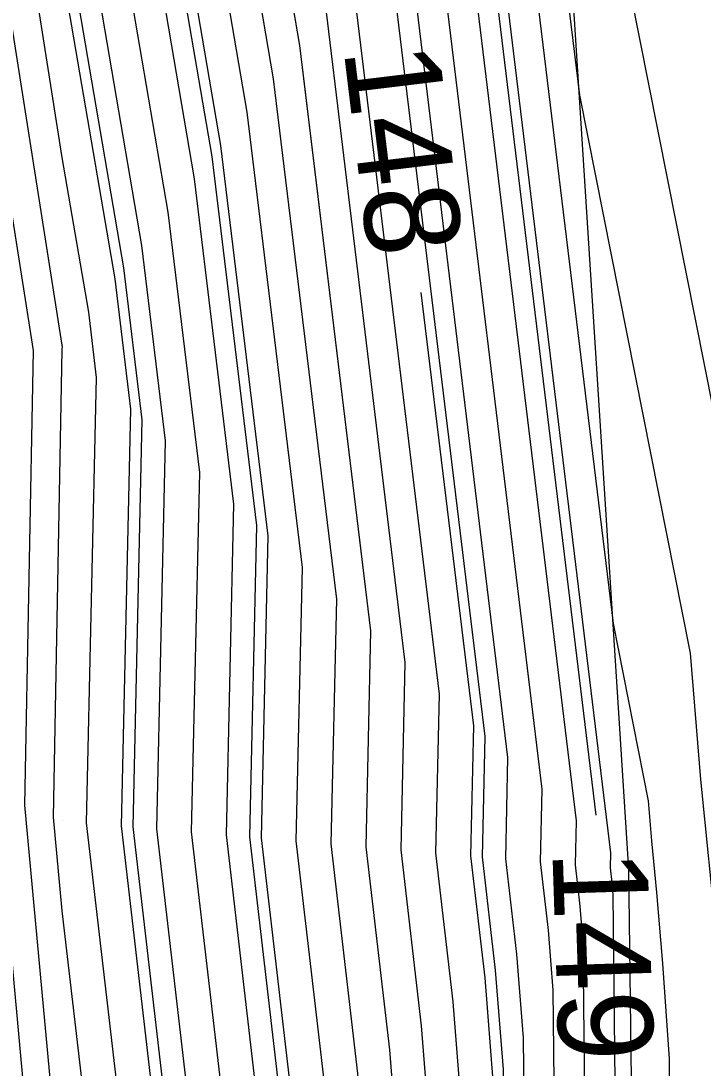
# Model space of a CAD drawing. Extents: x 2354170 to 2357230, y 866100 to 868290.
# Drawn here: x 2355319.1 to 2355333.48, y 867254.81 to 867276.85 of the extents above; entities that cross this region are included whole.
import ezdxf

# ---------------------------------------------------------------- set-up
doc = ezdxf.new("R2010")
doc.units = 0
for name, color, linetype in [('Default', 7, 'Continuous'), ('DTM Contours Major', 7, 'Continuous'), ('DTM Contours Minor', 7, 'Continuous'), ('DTM Contours Minor Text', 7, 'Continuous'), ('Exist DTM QL2 LIDAR Elevation Point', 7, 'Continuous'), ('PH Exist DTM Breakline', 7, 'Continuous')]:
    doc.layers.add(name, color=color, linetype=linetype)

msp = doc.modelspace()

# ---------------------------------------------------------------- linework, layer by layer
at = {"layer": 'Default'}
for points in [[(2355319.985, 867251.785), (2355319.975, 867251.867), (2355319.19, 867260.343), (2355319.368, 867269.916), (2355318.004, 867278.551), (2355317.752, 867281.744), (2355317.472, 867285.02), (2355316.233, 867300.088), (2355315.902, 867306.817), (2355315.65, 867310.971), (2355314.516, 867318.094), (2355314.356, 867320.369), (2355313.763, 867322.746), (2355312.543, 867330.052), (2355312.107, 867332.22), (2355309.975, 867336.624), (2355308.819, 867339.101), (2355307.997, 867341.992), (2355305.42, 867349.972)], [(2355324.745, 867321.786), (2355324.886, 867321.223), (2355325.429, 867313.48), (2355325.562, 867312.643), (2355326.256, 867301.232), (2355326.306, 867300.207), (2355326.612, 867296.494), (2355328.63, 867282.627), (2355328.865, 867281.251), (2355331.524, 867259.343), (2355331.517, 867259.021), (2355331.552, 867258.718), (2355331.573, 867258.453), (2355331.885, 867229.518), (2355331.928, 867229.182), (2355332.073, 867223.063), (2355332.065, 867222.909), (2355332.07, 867222.755), (2355332.084, 867222.204)], [(2355321.095, 867291.446), (2355321.686, 867284.263), (2355322.206, 867280.687), (2355323.31, 867274.229), (2355324.307, 867266.011), (2355324.164, 867259.653), (2355324.859, 867253.686), (2355325.274, 867248.439), (2355325.417, 867235.218), (2355326.137, 867229.585), (2355326.211, 867226.431), (2355325.974, 867221.45), (2355326.104, 867216.47), (2355326.502, 867200.83), (2355326.838, 867196.019), (2355327.334, 867191.821)], [(2355329.976, 867282.655), (2355330.87, 867275.286), (2355333.207, 867263.543), (2355333.421, 867260.883), (2355333.763, 867257.473), (2355334.156, 867252.758), (2355334.599, 867246.444), (2355334.627, 867242.443), (2355335.023, 867240.997), (2355335.173, 867240.946), (2355335.983, 867240.861), (2355336.185, 867240.729), (2355336.318, 867240.581), (2355336.756, 867240.06), (2355337.481, 867239.025), (2355337.89, 867238.776), (2355338.879, 867237.495), (2355339.521, 867236.71), (2355340.068, 867235.933), (2355340.888, 867234.329), (2355340.914, 867234.285), (2355341.84, 867232.686), (2355342.168, 867231.649)], [(2355329.421, 867281.953), (2355331.579, 867264.169), (2355332.322, 867260.435), (2355332.39, 867259.59), (2355332.498, 867258.506), (2355332.624, 867257.007), (2355332.764, 867255), (2355332.921, 867232.726), (2355333.121, 867231.994)], [(2355323.491, 867281.075), (2355324.421, 867275.633), (2355325.75, 867264.678), (2355325.634, 867259.527), (2355326.197, 867254.692), (2355326.534, 867250.442), (2355326.711, 867234.078), (2355327.295, 867229.504), (2355327.384, 867225.757), (2355327.193, 867221.742), (2355327.297, 867217.727), (2355327.772, 867199.042), (2355328.032, 867195.324), (2355328.417, 867192.065), (2355328.492, 867190.003), (2355328.522, 867187.065), (2355328.327, 867183.805), (2355329.22, 867162.253), (2355329.368, 867160.009), (2355329.464, 867156.758), (2355329.051, 867154.522), (2355329.386, 867152.592), (2355330.194, 867127.834)], [(2355322.849, 867280.881), (2355323.865, 867274.931), (2355325.029, 867265.344), (2355324.899, 867259.59), (2355325.528, 867254.189), (2355325.904, 867249.44), (2355326.064, 867234.648), (2355326.716, 867229.545), (2355326.798, 867226.094), (2355326.583, 867221.596), (2355326.7, 867217.098), (2355327.137, 867199.936), (2355327.435, 867195.672), (2355327.876, 867191.934), (2355327.947, 867190.004), (2355327.981, 867186.619), (2355327.757, 867182.863), (2355328.589, 867162.783), (2355328.771, 867160.009), (2355328.861, 867156.965), (2355328.346, 867154.172), (2355328.763, 867151.759), (2355329.518, 867128.639)], [(2355328.31, 867280.548), (2355330.802, 867260.01), (2355330.781, 867259.084), (2355330.883, 867258.215), (2355330.943, 867257.451), (2355331.238, 867230.088)], [(2355321.564, 867280.494), (2355322.754, 867273.527), (2355323.585, 867266.678), (2355323.429, 867259.717), (2355324.189, 867253.182), (2355324.645, 867247.437), (2355324.77, 867235.788), (2355325.557, 867229.625), (2355325.625, 867226.767), (2355325.365, 867221.304), (2355325.507, 867215.841), (2355325.867, 867201.724), (2355326.241, 867196.367), (2355326.795, 867191.671), (2355326.856, 867190.005), (2355326.9, 867185.726), (2355326.616, 867180.979), (2355327.326, 867163.843), (2355327.578, 867160.009), (2355327.656, 867157.379), (2355326.934, 867153.47), (2355327.518, 867150.095), (2355328.166, 867130.25)], [(2355323.996, 867203.903), (2355323.961, 867204.405), (2355323.718, 867213.956), (2355323.538, 867220.867), (2355323.867, 867227.778), (2355323.82, 867229.746), (2355322.83, 867237.497), (2355322.755, 867244.433), (2355322.181, 867251.673), (2355321.223, 867259.906), (2355321.42, 867268.678), (2355321.088, 867271.42), (2355319.975, 867277.932), (2355319.681, 867279.795), (2355319.643, 867280.272)], [(2355320.279, 867280.106), (2355321.643, 867272.122), (2355322.142, 867268.012), (2355321.958, 867259.843), (2355322.851, 867252.176), (2355323.385, 867245.435), (2355323.477, 867236.927), (2355324.399, 867229.706), (2355324.453, 867227.441), (2355324.147, 867221.012), (2355324.314, 867214.584), (2355324.596, 867203.512), (2355325.047, 867197.062), (2355325.714, 867191.408), (2355325.765, 867190.006), (2355325.818, 867184.834), (2355325.475, 867179.095), (2355326.063, 867164.903), (2355326.384, 867160.01), (2355326.45, 867157.792), (2355325.522, 867152.769), (2355326.273, 867148.431), (2355326.814, 867131.861)], [(2355320.922, 867280.3), (2355322.199, 867272.824), (2355322.864, 867267.345), (2355322.693, 867259.78), (2355323.52, 867252.679), (2355324.015, 867246.436), (2355324.123, 867236.358), (2355324.978, 867229.665), (2355325.039, 867227.104), (2355324.756, 867221.158), (2355324.911, 867215.213), (2355325.231, 867202.618), (2355325.644, 867196.714), (2355326.255, 867191.54), (2355326.311, 867190.006), (2355326.359, 867185.28), (2355326.045, 867180.037), (2355326.694, 867164.373), (2355326.981, 867160.01), (2355327.053, 867157.585), (2355326.228, 867153.119), (2355326.896, 867149.263), (2355327.49, 867131.056)], [(2355327.754, 867279.846), (2355330.081, 867260.677), (2355330.046, 867259.147), (2355330.213, 867257.712), (2355330.313, 867256.45), (2355330.591, 867230.658)], [(2355325.463, 867133.472), (2355325.029, 867146.767), (2355324.111, 867152.067), (2355325.244, 867158.205), (2355325.191, 867160.01), (2355324.8, 867165.963), (2355324.334, 867177.211), (2355324.736, 867183.941), (2355324.674, 867190.007), (2355324.633, 867191.145), (2355323.852, 867197.757), (2355323.325, 867205.299), (2355323.121, 867213.327), (2355322.929, 867220.721), (2355323.281, 867228.114), (2355323.241, 867229.786), (2355322.183, 867238.067), (2355322.125, 867243.432), (2355321.512, 867251.169), (2355320.487, 867259.97), (2355320.699, 867269.345), (2355320.532, 867270.718), (2355319.975, 867273.978), (2355319.122, 867279.381)], [(2355327.198, 867279.144), (2355329.359, 867261.344), (2355329.311, 867259.211), (2355329.544, 867257.209), (2355329.683, 867255.448), (2355329.945, 867231.228)], [(2355322.662, 867229.826), (2355321.536, 867238.637), (2355321.495, 867242.431), (2355320.843, 867250.666), (2355319.975, 867258.118), (2355319.792, 867260.09), (2355319.975, 867269.93), (2355319.977, 867270.012), (2355319.976, 867270.016), (2355319.975, 867270.024), (2355318.563, 867278.966)], [(2355331.742, 867278.463), (2355334.092, 867266.65)], [(2355323.161, 867144.271), (2355321.993, 867151.015), (2355323.436, 867158.826), (2355323.401, 867160.011), (2355322.906, 867167.553), (2355322.622, 867174.385), (2355323.114, 867182.603), (2355323.038, 867190.009), (2355323.011, 867190.751), (2355322.061, 867198.799), (2355321.419, 867207.981), (2355321.331, 867211.442), (2355321.101, 867220.283), (2355321.522, 867229.124), (2355321.504, 867229.907), (2355320.243, 867239.777), (2355320.236, 867240.428), (2355319.975, 867243.717), (2355319.571, 867249.689), (2355319.526, 867250.463), (2355318.588, 867260.596), (2355318.759, 867269.818), (2355317.445, 867278.136)], [(2355326.087, 867277.74), (2355327.915, 867262.677), (2355327.84, 867259.337), (2355328.205, 867256.202), (2355328.424, 867253.446), (2355328.651, 867232.368), (2355329.032, 867229.384), (2355329.142, 867224.747), (2355329.02, 867222.18), (2355329.087, 867219.612), (2355329.678, 867196.361), (2355329.824, 867194.282), (2355330.039, 867192.46), (2355330.128, 867190.001), (2355330.145, 867188.404), (2355330.039, 867186.632), (2355331.115, 867160.663), (2355331.158, 867160.008), (2355331.273, 867156.138), (2355331.169, 867155.574), (2355331.253, 867155.088), (2355331.825, 867137.57)], [(2355325.532, 867277.037), (2355327.194, 867263.344), (2355327.105, 867259.4), (2355327.536, 867255.699), (2355327.794, 867252.444), (2355328.004, 867232.938), (2355328.453, 867229.424), (2355328.556, 867225.084), (2355328.411, 867222.034), (2355328.49, 867218.984), (2355329.043, 867197.255), (2355329.226, 867194.629), (2355329.498, 867192.328), (2355329.583, 867190.002), (2355329.604, 867187.958), (2355329.468, 867185.69), (2355330.483, 867161.193), (2355330.561, 867160.008), (2355330.67, 867156.345), (2355330.463, 867155.224), (2355330.631, 867154.256), (2355331.545, 867126.222)], [(2355325.018, 867275.994), (2355326.472, 867264.011), (2355326.37, 867259.464), (2355326.867, 867255.195), (2355327.164, 867251.443), (2355327.357, 867233.508), (2355327.874, 867229.464), (2355327.97, 867225.421), (2355327.802, 867221.888), (2355327.894, 867218.355), (2355328.408, 867198.148), (2355328.629, 867194.977), (2355328.958, 867192.197), (2355329.037, 867190.002), (2355329.063, 867187.511), (2355328.898, 867184.748), (2355329.251, 867176.211)], [(2355327.53, 867271.132), (2355328.637, 867262.01), (2355328.576, 867259.274), (2355328.875, 867256.705), (2355329.054, 867254.447), (2355329.298, 867231.798), (2355329.611, 867229.343), (2355329.728, 867224.41), (2355329.629, 867222.326), (2355329.683, 867220.241), (2355330.314, 867195.467), (2355330.421, 867193.934), (2355330.579, 867192.591), (2355330.674, 867190), (2355330.685, 867188.85), (2355330.609, 867187.574), (2355331.284, 867171.289)]]:
    msp.add_lwpolyline(points, dxfattribs=at)
at = {"layer": 'DTM Contours Major'}
for points in [[(2355323.791, 867221.976), (2355324.062, 867227.665), (2355324.013, 867229.733), (2355323.046, 867237.307), (2355322.965, 867244.767), (2355322.405, 867251.84), (2355321.468, 867259.885), (2355321.661, 867268.456), (2355321.273, 867271.654), (2355319.975, 867279.25), (2355319.867, 867279.934), (2355319.853, 867280.109)], [(2355331.742, 867278.463), (2355334.092, 867266.65)]]:
    msp.add_lwpolyline(points, dxfattribs=at)
at = {"layer": 'DTM Contours Minor'}
for points in [[(2355324.133, 867281.269), (2355324.976, 867276.335), (2355326.472, 867264.011), (2355326.37, 867259.464), (2355326.867, 867255.195), (2355327.164, 867251.443), (2355327.357, 867233.508), (2355327.874, 867229.464), (2355327.97, 867225.421), (2355327.802, 867221.888), (2355327.894, 867218.355), (2355328.408, 867198.148), (2355328.629, 867194.977), (2355328.958, 867192.197), (2355329.037, 867190.002), (2355329.063, 867187.511), (2355328.898, 867184.748), (2355329.852, 867161.723), (2355329.964, 867160.008), (2355330.067, 867156.552), (2355329.757, 867154.873), (2355330.008, 867153.424), (2355330.87, 867127.028)], [(2355328.68, 867281.017), (2355331.214, 867260.134)], [(2355321.992, 867280.623), (2355323.125, 867273.995), (2355324.066, 867266.233), (2355323.919, 867259.674), (2355324.636, 867253.518), (2355325.065, 867248.105), (2355325.171, 867238.245)], [(2355324.111, 867135.083), (2355323.784, 867145.103), (2355322.699, 867151.366), (2355324.039, 867158.619), (2355323.997, 867160.011), (2355323.537, 867167.023), (2355323.193, 867175.327), (2355323.655, 867183.049), (2355323.584, 867190.009), (2355323.552, 867190.882), (2355322.658, 867198.452), (2355322.055, 867207.087), (2355321.928, 867212.07), (2355321.71, 867220.429), (2355322.108, 867228.788), (2355322.083, 867229.867), (2355320.89, 867239.207), (2355320.866, 867241.429), (2355320.173, 867250.163), (2355319.975, 867251.867), (2355319.19, 867260.343), (2355319.368, 867269.916), (2355318.004, 867278.551)], [(2355326.828, 867278.676), (2355328.878, 867261.788), (2355328.821, 867259.253), (2355329.098, 867256.873), (2355329.263, 867254.781), (2355329.513, 867231.608), (2355329.804, 867229.33), (2355329.924, 867224.298), (2355329.832, 867222.374), (2355329.882, 867220.45), (2355330.525, 867195.169), (2355330.62, 867193.819), (2355330.759, 867192.635), (2355330.855, 867190), (2355330.866, 867188.999), (2355330.849, 867188.725)]]:
    msp.add_lwpolyline(points, dxfattribs=at)
at = {"layer": 'Exist DTM QL2 LIDAR Elevation Point'}
for p, q in [((2355319.975, 867270.014), (2355319.975, 867270.014)), ((2355319.975, 867260.014), (2355319.975, 867260.014))]:
    msp.add_line(p, q, dxfattribs=at)
at = {"layer": 'PH Exist DTM Breakline'}
msp.add_lwpolyline([(2355331.788, 867125.933), (2355331.895, 867160.008), (2355332.095, 867192.96), (2355332.294, 867229.157), (2355331.909, 867258.987), (2355330.369, 867283.152), (2355328.116, 867300.229), (2355326.882, 867312.866), (2355326.195, 867321.329), (2355324.13, 867330.223), (2355321.362, 867341.792), (2355317.99, 867347.937), (2355314.379, 867355.251), (2355307.342, 867366.532), (2355301.326, 867373.683), (2355295.488, 867379.25), (2355288.031, 867384.762), (2355286.14, 867386.551), (2355286.514, 867387.031), (2355286.635, 867388.655), (2355285.418, 867389.374), (2355282.861, 867389.676), (2355280.46, 867391.235)], dxfattribs=at)

# ---------------------------------------------------------------- texts
at = {"layer": 'Default'}
msp.add_text('148', height=2, rotation=276.9199, dxfattribs=at).set_placement((2355325.902, 867276.249))
at = {"layer": 'DTM Contours Minor Text'}
msp.add_text('149', height=2, rotation=271.8311, dxfattribs=at).set_placement((2355330.301, 867259.385))

doc.saveas('drawing.dxf')
